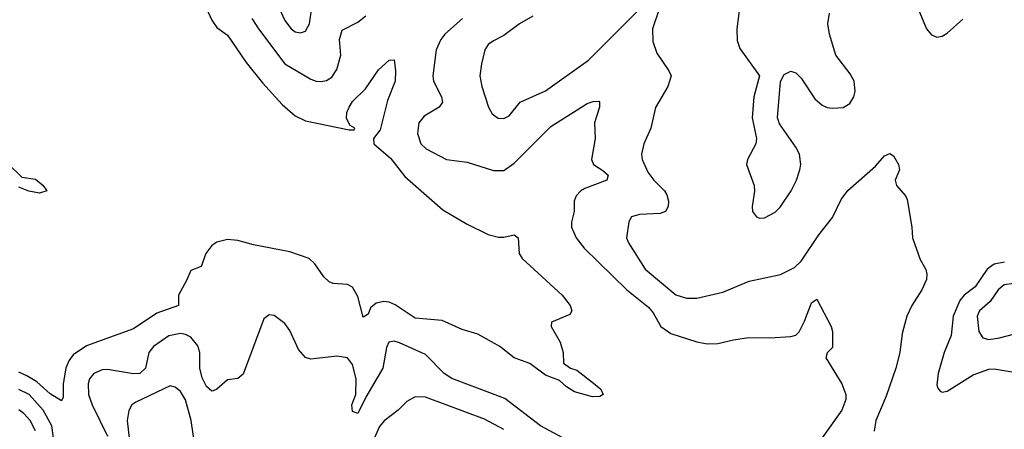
# Model space of a CAD drawing. Header units: inches. Extents: x 884549 to 1028252, y 526810 to 653624.
# Tile 838 of 1056: x 975414 to 979189, y 630756 to 632325. Entities that reach past the tile are written whole.
import ezdxf

# ---------------------------------------------------------------- set-up
doc = ezdxf.new("R2010")
doc.units = ezdxf.units.IN
doc.header["$MEASUREMENT"] = 0
doc.layers.add('A9673', color=7, linetype='Continuous')

msp = doc.modelspace()

# ---------------------------------------------------------------- linework, layer by layer
at = {"layer": 'A9673', "color": 5}
for points, elevation in [([(976408.6, 632370), (976430, 632322.6), (976454.6, 632290), (976470, 632279.2), (976490, 632274.7), (976510, 632281.7), (976525, 632310), (976536.3, 632390)], 2180), ([(976130, 632368.4), (976150, 632323.1), (976170, 632294.9), (976210, 632266.3), (976281.9, 632161.9), (976344, 632084), (976420.4, 632000.4), (976470, 631957.3), (976510, 631938.5), (976676.6, 631903.4), (976696, 631904), (976699, 631910), (976680.5, 631920.5), (976666.3, 631946.3), (976667.8, 631970), (976676.3, 631990), (976690, 632012.4), (976739.3, 632060.7), (976790, 632133), (976830, 632170.7), (976850, 632171.3), (976855.2, 632130), (976853.8, 632090), (976824.4, 632015.6), (976796.1, 631903.9), (976770.4, 631870), (976772, 631850), (976835, 631795), (976890, 631725.3), (977036.7, 631596.7), (977130, 631542), (977210, 631502), (977250, 631492.2), (977270, 631492.2), (977310, 631501.6), (977324.9, 631490), (977328.2, 631430), (977340.7, 631410), (977494, 631270), (977524.7, 631230), (977531.3, 631210), (977523.6, 631196.4), (977452.7, 631167.3), (977452, 631150), (977486, 631090), (977498, 631050), (977498.8, 631010), (977526, 630990), (977550, 630982.4), (977613.6, 630933.6), (977641.6, 630910), (977651, 630890), (977638, 630882), (977610, 630880.5), (977540.4, 630900.4), (977510, 630918.7), (977482.8, 630942.8), (977430, 630963.5), (977370, 631008.2), (977310, 631030.7), (977254.1, 631074.1), (977170, 631120.4), (977110, 631138.5), (977033.1, 631173.1), (976930, 631181.5), (976853.6, 631233.6), (976830, 631243.4), (976810, 631246.2), (976781, 631239), (976758.3, 631221.7), (976750, 631197.2), (976730, 631185.6), (976710, 631264.5), (976690, 631300.3), (976670, 631311.6), (976615.2, 631315.2), (976600.7, 631320.7), (976579.9, 631339.9), (976545.2, 631390), (976523.4, 631410), (976450, 631436.1), (976310, 631462.4), (976250, 631479.5), (976210, 631482.9), (976170, 631473.3), (976150, 631460.2), (976127.2, 631430), (976110, 631379.5), (976070, 631365.2), (976053.8, 631326.2), (976022, 631270), (976023, 631230), (975939.3, 631200.7), (975850, 631140.9), (975670, 631076.5), (975618.7, 631041.3), (975601.6, 631018.4), (975591.2, 630990), (975580.5, 630930), (975580.7, 630879.3), (975574, 630866), (975530, 630892), (975478.8, 630938.8), (975441.6, 630961.6), (975410, 630975.8)], 2140), ([(977381, 632339), (977330, 632309.8), (977270, 632264.5), (977230, 632244.4), (977210.4, 632230), (977196.5, 632210), (977183.7, 632156.3), (977178.5, 632110), (977185.2, 632070), (977211.4, 631990), (977225.3, 631965.3), (977248.6, 631948.6), (977270, 631946.9), (977290, 631956.5), (977332.8, 632010), (977430, 632052.9), (977594.2, 632170), (977790, 632365.9)], 2180), ([(977866.5, 632370), (977840.2, 632290), (977841.7, 632241.7), (977856.7, 632196.7), (977903.2, 632130), (977911.1, 632110), (977899.4, 632070), (977851.4, 631988.6), (977833.7, 631910), (977806.7, 631850), (977798.3, 631810), (977800.1, 631790), (977821.6, 631741.6), (977844.6, 631710), (977885.5, 631670), (977894.4, 631654.4), (977900.8, 631630), (977900.1, 631610), (977889.5, 631590.5), (977870, 631582.4), (977790, 631579.4), (977759.3, 631570), (977749.2, 631550.8), (977740.3, 631490), (977748.2, 631470), (977811.8, 631370), (977930, 631271.8), (977970, 631259), (978010, 631258.9), (978110, 631281.3), (978210, 631324.4), (978330.8, 631349.2), (978384.1, 631375.9), (978410, 631401), (978478.3, 631501.7), (978530, 631567.3), (978563.9, 631636), (978589.4, 631670.6), (978695.4, 631764.6), (978730, 631804.2), (978750, 631812.7), (978764.4, 631804.4), (978783.8, 631770), (978786.4, 631750), (978770.4, 631710), (978774.9, 631690), (978810.3, 631650.2), (978816.5, 631636.5), (978834.6, 631530), (978837, 631490), (978866.9, 631406.9), (978888.4, 631368.4), (978892.2, 631350), (978890.2, 631330), (978872.1, 631290), (978834.1, 631230), (978815.6, 631190), (978796.8, 631123.2), (978788.3, 631050), (978773, 630990), (978736.3, 630883.7), (978696.2, 630790), (978690.1, 630749.9)], 2180), ([(978173.3, 632370), (978163.9, 632290), (978165.1, 632245.1), (978174.5, 632214.5), (978250.4, 632110), (978228, 632030), (978222.4, 631950), (978238.2, 631870), (978236.2, 631850), (978204.6, 631790), (978200.9, 631770), (978229.2, 631690), (978231.3, 631668.7), (978221.6, 631610), (978222.8, 631590), (978238.4, 631570), (978250, 631564.5), (978270, 631566.8), (978310, 631588.1), (978330, 631607.8), (978372, 631670), (978392.1, 631710), (978405, 631750), (978408.3, 631770), (978403.2, 631810), (978390, 631836.9), (978326.9, 631926.9), (978318.8, 631950), (978330.9, 632089.1), (978344.4, 632115.6), (978370, 632128.7), (978390, 632121.1), (978410, 632101.5), (978462.7, 632022.7), (978490, 631998), (978510, 631989.1), (978530, 631986.1), (978570.6, 631989.4), (978596.2, 632003.8), (978612, 632030), (978617, 632050), (978612.7, 632090), (978598.2, 632118.2), (978543.1, 632190), (978518, 632270), (978511.6, 632310), (978518.2, 632350)], 2220), ([(978860.8, 632360.8), (978890.2, 632290), (978910, 632267.1), (978930, 632258.6), (978950, 632262.2), (978970, 632273.2), (979030, 632327.7)], 2220), ([(976303.7, 632330), (976329.2, 632290), (976430, 632155.9), (976530, 632097.8), (976550, 632090.1), (976570, 632088.8), (976590, 632092.7), (976610, 632105.6), (976630, 632134), (976644.4, 632190), (976639.6, 632250), (976650, 632285.7), (976710, 632316.1), (976740.3, 632339.7)], 2160), ([(977111.2, 632330), (977043.5, 632270), (977028.1, 632250), (977010.1, 632210), (976998.3, 632110), (977000.9, 632090), (977031.3, 632030), (977034.3, 632010), (977022, 631990), (976964.1, 631955.9), (976943.6, 631930), (976938.6, 631890), (976951.3, 631850), (976972.2, 631830), (977050, 631790.1), (977130, 631779.4), (977230, 631747.6), (977270, 631748.1), (977310, 631775.6), (977450, 631916.8), (977590, 632004.1), (977612.4, 632012.4), (977633.6, 632013.6), (977637.1, 632010), (977636.9, 631990), (977617.8, 631930), (977620.2, 631870), (977606.4, 631790), (977614.3, 631770), (977650, 631748.1), (977670.2, 631729.8), (977664.6, 631710), (977580.7, 631679.3), (977565.2, 631670), (977547.2, 631650), (977539.3, 631630), (977539.7, 631590), (977529.2, 631550), (977529.3, 631530), (977547.1, 631490), (977578.6, 631450), (977741, 631290), (977824.2, 631224.2), (977842.4, 631202.4), (977871.4, 631150), (977910, 631123.8), (978010, 631091), (978050, 631083.2), (978090, 631084.9), (978150, 631099.7), (978207.9, 631107.9), (978290, 631106.5), (978370, 631112.2), (978390, 631117.6), (978402.4, 631130), (978423.1, 631170), (978450, 631241), (978470, 631254.8), (978524.9, 631150), (978530.4, 631130.4), (978530.3, 631069.7), (978510, 631048.7), (978504.4, 631030), (978566, 630930), (978580.7, 630890), (978581.8, 630870), (978566.3, 630830), (978452.7, 630670)], 2160), ([(975370, 631773.4), (975422.5, 631722.5), (975474.1, 631714.1), (975503.1, 631690), (975517.3, 631670), (975490, 631661.1), (975449, 631669), (975410, 631684.4)], 2120), ([(979190, 631396.6), (979150, 631389.5), (979122.8, 631370), (979077.3, 631302.7), (979034.8, 631270), (979018.3, 631250), (978993.2, 631190), (978984.9, 631115.1), (978958.7, 631050), (978935.3, 630970), (978930, 630926.8), (978933.4, 630913.4), (978942.5, 630902.5), (978950, 630898.2), (978970, 630902.3), (979070, 630964.8), (979130, 630986.7), (979150, 630988.2), (979250, 630971.1)], 2220), ([(979224.8, 631315.2), (979188, 631310), (979165.9, 631290), (979134.5, 631245.5), (979093.8, 631210), (979085.3, 631190), (979091.3, 631131.3), (979106.4, 631106.4), (979130, 631101), (979170, 631107.3), (979390, 631164.3)], 2240), ([(977526.8, 630706.8), (977410.8, 630770), (977274.3, 630874.3), (977070, 630950.7), (977041.8, 630970), (976970, 631042.4), (976870, 631087.4), (976850, 631094), (976828.7, 631090), (976820.2, 631070), (976805.5, 630990), (976740.2, 630879.8), (976710, 630816.8), (976690, 630824.4), (976686.9, 630850), (976702.5, 630890), (976703.6, 630950), (976690, 631004.8), (976670.4, 631030.4), (976630, 631036), (976530, 631025.1), (976510, 631031.5), (976482.2, 631062.2), (976450, 631135.1), (976430, 631162), (976390, 631192), (976370, 631195.1), (976350, 631179), (976270, 630967.3), (976250, 630951.6), (976210, 630946), (976170, 630909.6), (976155.8, 630904.2), (976150, 630902.4), (976130, 630920.5), (976113, 630953), (976104.1, 630990), (976104.9, 631050), (976096.4, 631076.4), (976069.9, 631109.9), (976050, 631120.1), (976030, 631123.9), (975985.7, 631114.3), (975926.1, 631073.9), (975908.9, 631050), (975896.1, 630990), (975873.7, 630970), (975850, 630968.3), (975750, 630985.9), (975730, 630984.1), (975698, 630970), (975681.9, 630950), (975675.8, 630930), (975677.8, 630890), (975691.8, 630850), (975750.1, 630730)], 2160), ([(976091.5, 630651.5), (976071.3, 630790), (976050, 630869.7), (976030, 630901.8), (976010, 630918.3), (975990, 630922.4), (975859.1, 630860.9), (975843.6, 630850), (975831.8, 630828.2), (975825.5, 630790), (975849.1, 630589.1)], 2180), ([(975543.4, 630723.4), (975536.6, 630770), (975503.9, 630830), (975450, 630889.2), (975410, 630908.7)], 2160), ([(977270, 630756.1), (977195.3, 630795.3), (976970, 630879.3), (976930, 630881.4), (976897.5, 630862.5), (976865.2, 630830), (976811.1, 630788.9), (976793, 630767), (976767.1, 630710)], 2180), ([(975473.7, 630750), (975453.4, 630790), (975430, 630817.1), (975410, 630831.3)], 2180)]:
    msp.add_lwpolyline(points, dxfattribs=dict(at, elevation=elevation))

doc.saveas('drawing.dxf')
